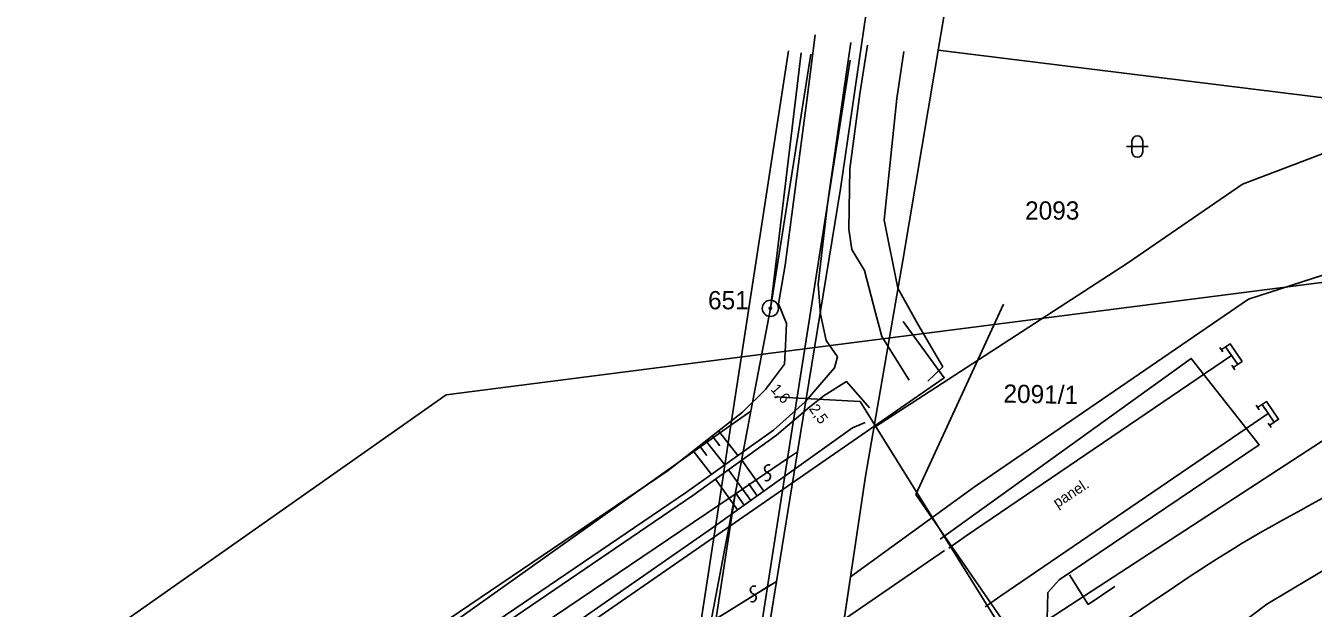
# Model space of a CAD drawing. Extents: x -469926 to -462499, y -1098642 to -1092733.
# Drawn here: x -463543.4 to -463423.4, y -1094013.2 to -1093958.9 of the extents above; entities that cross this region are included whole.
import ezdxf

# ---------------------------------------------------------------- set-up
doc = ezdxf.new("R2010")
doc.units = 0
for name, color, linetype in [('Vrstva 1', 7, 'Continuous'), ('Vrstva 10', 7, 'Continuous'), ('Vrstva 12', 7, 'Continuous'), ('Vrstva 13', 7, 'Continuous'), ('Vrstva 24', 7, 'Continuous'), ('Vrstva 4', 7, 'Continuous'), ('Vrstva 40', 7, 'Continuous'), ('Vrstva 48', 7, 'Continuous'), ('Vrstva 50', 7, 'Continuous'), ('Vrstva 51', 7, 'Continuous'), ('Vrstva 52', 7, 'Continuous'), ('Vrstva 55', 7, 'Continuous'), ('Vrstva 62', 7, 'Continuous')]:
    doc.layers.add(name, color=color, linetype=linetype)

msp = doc.modelspace()

# ---------------------------------------------------------------- linework, layer by layer
at = {"layer": 'Vrstva 1'}
for p, q in [((-463461.68700000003, -1093980.806), (-463457.01900000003, -1093953.129)), ((-463430.02400000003, -1093973.6840000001), (-463388.897, -1093958.082)), ((-463471.15, -1093961.44), (-463474.02, -1093985.27)), ((-463458.378, -1093961.185), (-463412.166, -1093966.909)), ((-463381.496, -1093968.909), (-463429.47500000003, -1093984.405)), ((-463440.754, -1093981.052), (-463430.02400000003, -1093973.6840000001)), ((-463465.142, -1094000.906), (-463461.68700000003, -1093980.806)), ((-463464.365, -1093996.385), (-463440.754, -1093981.052)), ((-463429.47500000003, -1093984.405), (-463455.00200000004, -1094001.92)), ((-463474.02, -1093985.27), (-463475.84, -1093994.86)), ((-463475.84, -1093994.86), (-463477.69, -1093996.17)), ((-463475.84, -1093994.86), (-463477.31, -1094002.59)), ((-463477.69, -1093996.17), (-463518.93, -1094025.45)), ((-463472.41000000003, -1093999.28), (-463471.49, -1093998.66)), ((-463477.31, -1094002.59), (-463472.41000000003, -1093999.28)), ((-463474.267, -1094061.76), (-463465.142, -1094000.906)), ((-463466.55100000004, -1094010.305), (-463455.00200000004, -1094001.92)), ((-463487.95300000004, -1094072.413), (-463477.31, -1094002.59)), ((-463478.83, -1094003.62), (-463477.31, -1094002.59)), ((-463495.28, -1094014.76), (-463478.83, -1094003.62)), ((-463473.45, -1094010.73), (-463474.28, -1094011.24)), ((-463474.28, -1094011.24), (-463479.57, -1094014.52))]:
    msp.add_line(p, q, dxfattribs=at)
msp.add_lwpolyline([(-463570.01, -1094084.927), (-463457.79000000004, -1094007.867)], dxfattribs=at)
msp.add_spline([(-463441.816, -1094014.941), (-463429.24100000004, -1094006.7010000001), (-463418.427, -1094000.775), (-463400.00200000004, -1093990.929), (-463400, -1093990.928)], degree=3, dxfattribs=at)
at = {"layer": 'Vrstva 10'}
for points in [[(-463455.00200000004, -1094001.92), (-463429.47500000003, -1093984.405), (-463381.496, -1093968.909)], [(-463481.85000000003, -1094015.938), (-463481.65, -1094015.8), (-463474.42, -1094011.322), (-463473.45, -1094010.73), (-463482.68, -1094067.56), (-463474.267, -1094061.76), (-463466.55100000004, -1094010.305), (-463455.00200000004, -1094001.92)]]:
    msp.add_lwpolyline(points, dxfattribs=at)
at = {"layer": 'Vrstva 12'}
for p, q in [((-463440.32800000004, -1093969.681), (-463440.32800000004, -1093970.681)), ((-463439.32800000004, -1093969.681), (-463439.32800000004, -1093970.681)), ((-463440.82800000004, -1093970.181), (-463438.82800000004, -1093970.181))]:
    msp.add_line(p, q, dxfattribs=at)
for centre, start, end in [((-463439.82843225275, -1093969.6812426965), 0, 180), ((-463439.82843225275, -1093970.6812426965), 180, 0)]:
    msp.add_arc(centre, 0.49999999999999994, start, end, dxfattribs=at)
at = {"layer": 'Vrstva 13'}
for p, q in [((-463457.22000000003, -1093903.76), (-463467.5, -1093974.12)), ((-463467.5, -1093974.12), (-463471.49, -1093998.66)), ((-463471.49, -1093998.66), (-463473.45, -1094010.73)), ((-463473.45, -1094010.73), (-463481.33, -1094059.25))]:
    msp.add_line(p, q, dxfattribs=at)
at = {"layer": 'Vrstva 24'}
for radius in [0.75, 0.1]:
    msp.add_circle((-463474.0200000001, -1093985.27), radius, dxfattribs=at)
at = {"layer": 'Vrstva 4'}
for p, q in [((-463477.69, -1093996.17), (-463472.34, -1093961.26)), ((-463470.26, -1093961.58), (-463474.02, -1093985.27)), ((-463466.60000000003, -1093962.1300000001), (-463472.41000000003, -1093999.28)), ((-463478.83, -1094003.62), (-463477.69, -1093996.17)), ((-463472.41000000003, -1093999.28), (-463474.28, -1094011.24)), ((-463477.31, -1094002.59), (-463479.57, -1094014.52)), ((-463480.59, -1094015.15), (-463478.83, -1094003.62)), ((-463474.28, -1094011.24), (-463474.74, -1094014.21))]:
    msp.add_line(p, q, dxfattribs=at)
at = {"layer": 'Vrstva 40'}
for p, q in [((-463460.479, -1094002.6300000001), (-463452.309, -1093984.876)), ((-463448.487, -1094019.962), (-463460.479, -1094002.6300000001))]:
    msp.add_line(p, q, dxfattribs=at)
at = {"layer": 'Vrstva 48'}
for points in [[(-463479.447, -1093997.1670000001), (-463478.733, -1093998.077)], [(-463478.857, -1093996.704), (-463477.052, -1093999.0050000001)], [(-463481.217, -1093998.556), (-463479.494, -1094000.752)], [(-463480.62700000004, -1093998.094), (-463479.929, -1093998.982)], [(-463480.037, -1093997.6300000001), (-463478.272, -1093999.878)], [(-463474.632, -1094002.324), (-463476.691, -1093999.441)], [(-463477.074, -1094004.067), (-463479.124, -1094001.197)], [(-463475.853, -1094003.196), (-463477.907, -1094000.3190000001)], [(-463475.243, -1094002.76), (-463476.065, -1094001.608)], [(-463476.463, -1094003.631), (-463477.284, -1094002.482)]]:
    msp.add_lwpolyline(points, dxfattribs=at)
at = {"layer": 'Vrstva 51'}
for p, q in [((-463469.374, -1094028.117), (-463405.728, -1093986.628)), ((-463473.64900000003, -1093993.536), (-463465.641, -1093993.963)), ((-463465.641, -1093993.963), (-463444.45300000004, -1094027.994))]:
    msp.add_line(p, q, dxfattribs=at)
for centre, radius, start, end in [((-463474.1804400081, -1094000.240265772), 0.3766743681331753, 67.23431666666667, 254.89753055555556), ((-463474.3809323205, -1094000.9661506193), 0.3764031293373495, 247.9103583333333, 74.22149166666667), ((-463475.5189603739, -1094011.53718712), 0.3766743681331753, 67.23431666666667, 254.89753055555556), ((-463475.71945268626, -1094012.2630719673), 0.3764031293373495, 247.9103583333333, 74.22149166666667)]:
    msp.add_arc(centre, radius, start, end, dxfattribs=at)
at = {"layer": 'Vrstva 52'}
for p, q in [((-463504.244, -1093993.321), (-463362.233, -1093975.121)), ((-463641.905, -1094090.227), (-463504.244, -1093993.321))]:
    msp.add_line(p, q, dxfattribs=at)
at = {"layer": 'Vrstva 55'}
for p, q in [((-463432.156, -1093988.925), (-463431.875, -1093989.339)), ((-463431.602, -1093988.851), (-463430.478, -1093990.506)), ((-463431.032, -1093990.58), (-463430.751, -1093990.994)), ((-463428.762, -1093994.314), (-463428.48, -1093994.7280000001)), ((-463428.207, -1093994.24), (-463427.083, -1093995.894)), ((-463427.636, -1093995.968), (-463427.355, -1093996.382))]:
    msp.add_line(p, q, dxfattribs=at)
for points in [[(-463469.847, -1093959.752), (-463470.62, -1093965.888), (-463472.655, -1093981.256), (-463473.275, -1093984.847), (-463472.518, -1093986.689), (-463472.596, -1093988.737), (-463472.718, -1093990.462), (-463474.479, -1093992.833), (-463476.625, -1093994.953), (-463483.559, -1094000.394), (-463532.151, -1094033.354), (-463574.634, -1094063.296)], [(-463573.299, -1094065.406), (-463530.68, -1094035.655), (-463481.824, -1094002.42), (-463473.73600000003, -1093996.632), (-463470.775, -1093994.003), (-463468.039, -1093990.818), (-463467.75200000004, -1093989.78), (-463468.811, -1093988.273), (-463469.337, -1093985.827), (-463469.57, -1093983.026), (-463468.70300000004, -1093975.5420000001), (-463467.169, -1093964.965), (-463466.52900000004, -1093960.494)], [(-463464.97500000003, -1093960.716), (-463465.69, -1093965.278), (-463466.623, -1093972.269), (-463466.713, -1093977.886), (-463466.427, -1093979.786), (-463465.261, -1093981.754), (-463464.235, -1093985.68), (-463463.637, -1093987.898), (-463461.085, -1093991.965)], [(-463459.344, -1093992.057), (-463457.965, -1093990.718), (-463460.282, -1093986.739), (-463462.129, -1093983.385), (-463463.406, -1093977.041), (-463462.227, -1093965.7), (-463461.574, -1093961.321)], [(-463570.659, -1094069.431), (-463516.244, -1094032.22), (-463457.815, -1093991.75), (-463461.64, -1093986.491)], [(-463430.891, -1093990.787), (-463430.064, -1093990.225), (-463431.188, -1093988.57), (-463432.016, -1093989.132)], [(-463444.033, -1094021.724), (-463448.226, -1094014.254), (-463448.168, -1094011.783), (-463447.112, -1094010.574), (-463428.48600000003, -1093997.987), (-463434.798, -1093989.937), (-463458.189, -1094006.78)], [(-463457.38800000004, -1094007.627), (-463455.788, -1094006.492), (-463431.04000000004, -1093989.679)], [(-463464.781, -1093994.541), (-463466.923, -1093992.095), (-463469.007, -1093993.408), (-463470.336, -1093994.448), (-463473.44800000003, -1093997.101), (-463481.231, -1094002.717), (-463529.958, -1094035.929), (-463572.443, -1094065.949)], [(-463427.496, -1093996.175), (-463426.669, -1093995.612), (-463427.794, -1093993.958), (-463428.621, -1093994.521)], [(-463454.018, -1094013.098), (-463452.552, -1094012.093), (-463427.645, -1093995.067)], [(-463570.929, -1094069.082), (-463528.012, -1094039.588), (-463479.515, -1094005.811), (-463466.376, -1093996.427), (-463465.195, -1093995.904)], [(-463446.151, -1094010.131), (-463444.408, -1094012.878), (-463441.923, -1094011.202)]]:
    msp.add_lwpolyline(points, dxfattribs=at)
at = {"layer": 'Vrstva 62'}
msp.add_lwpolyline([(-463432.99, -1094016.797), (-463427.757, -1094012.865), (-463409.025, -1094001.662), (-463400.026, -1093995.8730000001), (-463397.25800000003, -1093999.67), (-463406.669, -1094005.878), (-463423.615, -1094017.029), (-463429.417, -1094022.147), (-463432.99, -1094016.797)], dxfattribs=at)

# ---------------------------------------------------------------- texts
at = {"layer": 'Vrstva 50'}
for s, p in [('2093', (-463450.287, -1093976.997)), ('651', (-463479.827, -1093985.36))]:
    msp.add_text(s, height=1.6999980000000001, dxfattribs=at).set_placement(p)
msp.add_text('2091/1', height=1.6999980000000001, rotation=358.91333333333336, dxfattribs=at).set_placement((-463452.317, -1093994.062))
at = {"layer": 'Vrstva 55'}
for s, height, rotation, p in [('1,6', 0.99999, 311.5983361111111, (-463474.056, -1093992.849)), ('2,5', 1.000002, 305.53431111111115, (-463470.461, -1093994.643)), ('panel.', 1.000002, 33.13008888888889, (-463447.276, -1094003.912))]:
    msp.add_text(s, height=height, rotation=rotation, dxfattribs=at).set_placement(p)

doc.saveas('drawing.dxf')
